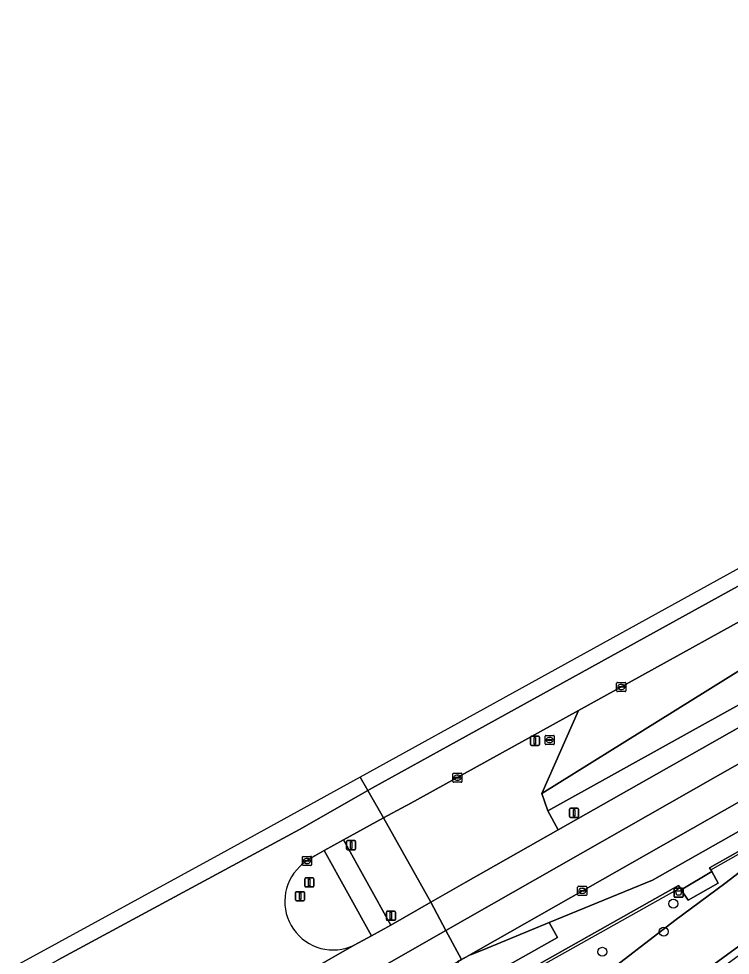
# Model space of a CAD drawing. Extents: x 162879 to 165540, y 384011 to 385181.
# Drawn here: x 163699.6 to 163777.7, y 384708.3 to 384811.2 of the extents above; entities that cross this region are included whole.
import ezdxf

# ---------------------------------------------------------------- set-up
doc = ezdxf.new("R2010")
doc.units = 0
for name, color, linetype in [('IMGEO_Afvalbak', 7, 'Continuous'), ('IMGEO_Berm_groen', 7, 'Continuous'), ('IMGEO_Boom', 7, 'Continuous'), ('IMGEO_Fietspad_open', 7, 'Continuous'), ('IMGEO_Groenvoorziening', 7, 'Continuous'), ('IMGEO_Kolk', 7, 'Continuous'), ('IMGEO_Lichtmast', 7, 'Continuous'), ('IMGEO_Lijnafwatering', 7, 'Continuous'), ('IMGEO_Loofbos', 7, 'Continuous'), ('IMGEO_OVBaan_gesloten', 7, 'Continuous'), ('IMGEO_Rijbaan_regionaal_gesloten', 7, 'Continuous'), ('IMGEO_Rioolput', 7, 'Continuous'), ('IMGEO_Verkeerseiland_groen', 7, 'Continuous'), ('IMGEO_Verkeersregelinstallatiepaal', 7, 'Continuous'), ('IMGEO_Voetpad_open', 7, 'Continuous')]:
    doc.layers.add(name, color=color, linetype=linetype)

msp = doc.modelspace()

# ---------------------------------------------------------------- linework, layer by layer
at = {"layer": 'IMGEO_Afvalbak'}
for p, q in [((163771.49, 384714.81), (163771.49, 384715.61)), ((163771.49, 384715.61), (163771.49, 384714.81)), ((163771.59, 384715.71), (163772.38, 384715.71)), ((163772.38, 384715.71), (163771.59, 384715.71)), ((163772.48, 384715.61), (163772.48, 384714.81)), ((163772.48, 384714.81), (163772.48, 384715.61)), ((163772.38, 384714.71), (163771.59, 384714.71)), ((163771.59, 384714.71), (163772.38, 384714.71))]:
    msp.add_line(p, q, dxfattribs=at)
msp.add_lwpolyline([(163771.64, 384715.43), (163772.34, 384715.43), (163772.19, 384714.96), (163771.79, 384714.96), (163771.64, 384715.43)], dxfattribs=at)
for centre, start, end in [((163771.59, 384715.61), 90, 180), ((163771.59, 384715.61), 90, 180), ((163772.38, 384715.61), 0, 90), ((163772.38, 384715.61), 360, 90), ((163771.59, 384714.81), 180, 270), ((163771.59, 384714.81), 180, 270), ((163772.38, 384714.81), 270, 0), ((163772.38, 384714.81), 270, 0)]:
    msp.add_arc(centre, 0.1, start, end, dxfattribs=at)
at = {"layer": 'IMGEO_Berm_groen'}
for points in [[(163814.86, 384755.99), (163757.65, 384724.21), (163758.78, 384722.12), (163808.01, 384750)], [(163787.74, 384750), (163761.02, 384735.23), (163756.98, 384726.11), (163795.35, 384750)]]:
    msp.add_lwpolyline(points, dxfattribs=at)
at = {"layer": 'IMGEO_Boom'}
for centre in [(163771.41, 384714.01), (163770.36, 384710.94), (163763.62, 384708.73)]:
    msp.add_circle(centre, 0.489, dxfattribs=at)
at = {"layer": 'IMGEO_Fietspad_open'}
msp.add_lwpolyline([(163740.41, 384711.67), (163735.19, 384721.01), (163733.07, 384719.84), (163738.28, 384710.49)], close=True, dxfattribs=at)
at = {"layer": 'IMGEO_Groenvoorziening'}
for points in [[(163766.13, 384699.84), (163772.53, 384704.91), (163785.49, 384714.37), (163803.05, 384726.15), (163813.11, 384732.3), (163824.11, 384738.31), (163832.64, 384742.79), (163830.64, 384748.49), (163802.36, 384734.21), (163790.99, 384726.64), (163788.07, 384724.7), (163777.08, 384716.22), (163771.57, 384712.16), (163762.83, 384705.44), (163758.94, 384701.24)], [(163766.63, 384699.21), (163773.02, 384704.27), (163785.95, 384713.71), (163803.48, 384725.48), (163813.51, 384731.61), (163824.49, 384737.6), (163832.91, 384742.03), (163832.64, 384742.79), (163824.11, 384738.31), (163813.11, 384732.3), (163803.05, 384726.15), (163785.49, 384714.37), (163772.53, 384704.91), (163766.13, 384699.84)], [(163758.94, 384701.24), (163762.83, 384705.44), (163771.57, 384712.16), (163777.08, 384716.22), (163788.07, 384724.7), (163790.99, 384726.64), (163790.92, 384726.74), (163775.39, 384717.94), (163775.54, 384717.71), (163775.65, 384717.53), (163776.32, 384716.26), (163773.05, 384714.38), (163772.29, 384715.54), (163772.15, 384715.75), (163771.99, 384716.01), (163753.53, 384705.63), (163749.9, 384703.57), (163750.11, 384703.04)]]:
    msp.add_lwpolyline(points, dxfattribs=at)
at = {"layer": 'IMGEO_Kolk'}
for p, q in [((163765.19, 384737.38), (163765.19, 384738.24)), ((163765.27, 384738.31), (163766.12, 384738.31)), ((163765.68, 384738.09), (163765.71, 384738.09)), ((163766.2, 384738.24), (163766.2, 384737.38)), ((163766.12, 384737.31), (163765.27, 384737.31)), ((163765.45, 384737.8), (163765.45, 384737.82)), ((163765.89, 384737.77), (163765.49, 384737.77)), ((163765.5, 384737.85), (163765.89, 384737.85)), ((163765.7, 384737.53), (163765.68, 384737.53)), ((163765.94, 384737.82), (163765.94, 384737.8)), ((163747.21, 384727.42), (163747.21, 384728.27)), ((163747.28, 384728.34), (163748.14, 384728.34)), ((163747.47, 384727.84), (163747.47, 384727.85)), ((163747.51, 384727.89), (163747.91, 384727.89)), ((163747.91, 384727.8), (163747.51, 384727.8)), ((163747.7, 384728.12), (163747.72, 384728.12)), ((163747.95, 384727.85), (163747.95, 384727.84)), ((163748.21, 384728.27), (163748.21, 384727.42)), ((163748.14, 384727.34), (163747.28, 384727.34)), ((163747.72, 384727.56), (163747.7, 384727.56)), ((163730.7, 384718.29), (163730.7, 384719.14)), ((163730.78, 384719.21), (163731.63, 384719.21)), ((163730.96, 384718.71), (163730.96, 384718.72)), ((163731.4, 384718.67), (163731, 384718.67)), ((163731.01, 384718.76), (163731.4, 384718.76)), ((163731.19, 384718.99), (163731.22, 384718.99)), ((163731.45, 384718.72), (163731.45, 384718.71)), ((163731.7, 384719.14), (163731.7, 384718.29)), ((163731.63, 384718.21), (163730.78, 384718.21)), ((163731.21, 384718.43), (163731.19, 384718.43)), ((163760.91, 384714.99), (163760.91, 384715.84)), ((163760.99, 384715.92), (163761.84, 384715.92)), ((163761.21, 384715.46), (163761.61, 384715.46)), ((163761.4, 384715.7), (163761.43, 384715.7)), ((163761.91, 384715.84), (163761.91, 384714.99)), ((163761.84, 384714.92), (163760.99, 384714.92)), ((163761.17, 384715.41), (163761.17, 384715.42)), ((163761.61, 384715.37), (163761.21, 384715.37)), ((163761.42, 384715.14), (163761.4, 384715.14)), ((163761.66, 384715.42), (163761.66, 384715.41))]:
    msp.add_line(p, q, dxfattribs=at)
for points in [[(163765.19, 384737.38), (163765.19, 384738.24)], [(163765.27, 384738.31), (163766.12, 384738.31)], [(163766.2, 384738.24), (163766.2, 384737.38)], [(163766.12, 384737.31), (163765.27, 384737.31)], [(163747.21, 384727.42), (163747.21, 384728.27)], [(163747.28, 384728.34), (163748.14, 384728.34)], [(163748.21, 384728.27), (163748.21, 384727.42)], [(163748.14, 384727.34), (163747.28, 384727.34)], [(163730.7, 384718.29), (163730.7, 384719.14)], [(163730.78, 384719.21), (163731.63, 384719.21)], [(163731.7, 384719.14), (163731.7, 384718.29)], [(163731.63, 384718.21), (163730.78, 384718.21)], [(163760.91, 384714.99), (163760.91, 384715.84)], [(163760.99, 384715.92), (163761.84, 384715.92)], [(163761.91, 384715.84), (163761.91, 384714.99)], [(163761.84, 384714.92), (163760.99, 384714.92)]]:
    msp.add_lwpolyline(points, dxfattribs=at)
for centre, radius, start, end in [((163765.27, 384738.23), 0.0765, 91.552, 178.448), ((163765.27, 384738.23), 0.0765, 91.552, 178.448), ((163766.12, 384738.23), 0.0765, 1.552, 88.448), ((163766.12, 384738.23), 0.0765, 1.552, 88.448), ((163765.27, 384737.38), 0.0765, 181.552, 268.448), ((163765.27, 384737.38), 0.0765, 181.552, 268.448), ((163765.49, 384737.81), 0.0403, 85.8775, 175.7526), ((163765.49, 384737.8), 0.0366, 178.938, 274.7102), ((163765.9, 384737.81), 0.0386, 1.7309, 96.639), ((163765.89, 384737.81), 0.043, 264.8664, 352.4533), ((163766.12, 384737.38), 0.0765, 271.552, 358.448), ((163766.12, 384737.38), 0.0765, 271.552, 358.448), ((163747.29, 384728.27), 0.0765, 91.552, 178.448), ((163747.29, 384728.27), 0.0765, 91.552, 178.448), ((163747.51, 384727.85), 0.0403, 85.8775, 175.7526), ((163747.51, 384727.84), 0.0366, 178.938, 274.7102), ((163747.91, 384727.85), 0.0386, 1.7309, 96.639), ((163747.91, 384727.84), 0.043, 264.8664, 352.4533), ((163748.13, 384728.27), 0.0765, 1.552, 88.448), ((163748.13, 384728.27), 0.0765, 1.552, 88.448), ((163747.29, 384727.42), 0.0765, 181.552, 268.448), ((163747.29, 384727.42), 0.0765, 181.552, 268.448), ((163748.13, 384727.42), 0.0765, 271.552, 358.448), ((163748.13, 384727.42), 0.0765, 271.552, 358.448), ((163730.78, 384719.14), 0.0765, 91.552, 178.448), ((163730.78, 384719.14), 0.0765, 91.552, 178.448), ((163731, 384718.72), 0.0403, 85.8775, 175.7526), ((163731, 384718.71), 0.0366, 178.938, 274.7102), ((163731.41, 384718.72), 0.0386, 1.7309, 96.639), ((163731.4, 384718.71), 0.043, 264.8664, 352.4533), ((163731.63, 384719.14), 0.0765, 1.552, 88.448), ((163731.63, 384719.14), 0.0765, 1.552, 88.448), ((163730.78, 384718.29), 0.0765, 181.552, 268.448), ((163730.78, 384718.29), 0.0765, 181.552, 268.448), ((163731.63, 384718.29), 0.0765, 271.552, 358.448), ((163731.63, 384718.29), 0.0765, 271.552, 358.448), ((163760.99, 384715.84), 0.0765, 91.552, 178.448), ((163760.99, 384715.84), 0.0765, 91.552, 178.448), ((163761.21, 384715.42), 0.0403, 85.8775, 175.7526), ((163761.62, 384715.42), 0.0386, 1.7309, 96.639), ((163761.84, 384715.84), 0.0765, 1.552, 88.448), ((163761.84, 384715.84), 0.0765, 1.552, 88.448), ((163760.99, 384714.99), 0.0765, 181.552, 268.448), ((163760.99, 384714.99), 0.0765, 181.552, 268.448), ((163761.21, 384715.41), 0.0366, 178.938, 274.7102), ((163761.61, 384715.42), 0.043, 264.8664, 352.4533), ((163761.84, 384714.99), 0.0765, 271.552, 358.448), ((163761.84, 384714.99), 0.0765, 271.552, 358.448)]:
    msp.add_arc(centre, radius, start, end, dxfattribs=at)
for centre, major_axis, ratio, start_param, end_param in [((163765.68, 384737.81), (-0.387, 0.002), 0.722429, 4.712389, 7.853982), ((163765.71, 384737.81), (-0.39, 0.002), 0.717154, 1.570796, 4.712389), ((163747.7, 384727.84), (-0.387, 0.002), 0.722429, 4.712389, 7.853982), ((163747.72, 384727.84), (-0.39, 0.002), 0.717154, 1.570796, 4.712389), ((163731.19, 384718.71), (-0.387, 0.002), 0.722429, 4.712389, 7.853982), ((163731.21, 384718.71), (-0.39, 0.002), 0.717154, 1.570796, 4.712389), ((163761.4, 384715.42), (-0.387, 0.002), 0.722429, 4.712389, 7.853982), ((163761.42, 384715.42), (-0.39, 0.002), 0.717154, 1.570796, 4.712389)]:
    msp.add_ellipse(centre, major_axis=major_axis, ratio=ratio, start_param=start_param, end_param=end_param, dxfattribs=at)
at = {"layer": 'IMGEO_Lichtmast'}
for p, q in [((163755.73, 384731.49), (163755.73, 384732.29)), ((163755.73, 384732.29), (163755.73, 384731.49)), ((163755.83, 384732.39), (163756.62, 384732.39)), ((163756.62, 384732.39), (163755.83, 384732.39)), ((163756.72, 384732.29), (163756.72, 384731.49)), ((163756.72, 384731.49), (163756.72, 384732.29)), ((163756.62, 384731.39), (163755.83, 384731.39)), ((163755.83, 384731.39), (163756.62, 384731.39)), ((163760.02, 384723.59), (163760.02, 384724.39)), ((163760.02, 384724.39), (163760.02, 384723.59)), ((163760.12, 384724.49), (163760.91, 384724.49)), ((163760.91, 384724.49), (163760.12, 384724.49)), ((163761.01, 384724.39), (163761.01, 384723.59)), ((163761.01, 384723.59), (163761.01, 384724.39)), ((163760.91, 384723.49), (163760.12, 384723.49)), ((163760.12, 384723.49), (163760.91, 384723.49)), ((163729.94, 384714.43), (163729.94, 384715.23)), ((163729.94, 384715.23), (163729.94, 384714.43)), ((163730.04, 384715.33), (163730.83, 384715.33)), ((163730.83, 384715.33), (163730.04, 384715.33)), ((163730.93, 384715.23), (163730.93, 384714.43)), ((163730.93, 384714.43), (163730.93, 384715.23)), ((163730.83, 384714.33), (163730.04, 384714.33)), ((163730.04, 384714.33), (163730.83, 384714.33))]:
    msp.add_line(p, q, dxfattribs=at)
for points in [[(163756.15, 384732.26), (163756.3, 384732.26), (163756.3, 384731.51), (163756.15, 384731.51), (163756.15, 384732.26)], [(163760.44, 384724.37), (163760.59, 384724.37), (163760.59, 384723.62), (163760.44, 384723.62), (163760.44, 384724.37)], [(163730.36, 384715.21), (163730.51, 384715.21), (163730.51, 384714.46), (163730.36, 384714.46), (163730.36, 384715.21)]]:
    msp.add_lwpolyline(points, dxfattribs=at)
for centre, start, end in [((163755.83, 384732.29), 90, 180), ((163755.83, 384732.29), 90, 180), ((163756.62, 384732.29), 0, 90), ((163756.62, 384732.29), 360, 90), ((163755.83, 384731.49), 180, 270), ((163755.83, 384731.49), 180, 270), ((163756.62, 384731.49), 270, 0), ((163756.62, 384731.49), 270, 0), ((163760.12, 384724.39), 90, 180), ((163760.12, 384724.39), 90, 180), ((163760.91, 384724.39), 0, 90), ((163760.91, 384724.39), 360, 90), ((163760.12, 384723.59), 180, 270), ((163760.12, 384723.59), 180, 270), ((163760.91, 384723.59), 270, 0), ((163760.91, 384723.59), 270, 0), ((163730.04, 384715.23), 90, 180), ((163730.04, 384715.23), 90, 180), ((163730.04, 384714.43), 180, 270), ((163730.04, 384714.43), 180, 270), ((163730.83, 384715.23), 0, 90), ((163730.83, 384715.23), 360, 90), ((163730.83, 384714.43), 270, 0), ((163730.83, 384714.43), 270, 0)]:
    msp.add_arc(centre, 0.1, start, end, dxfattribs=at)
at = {"layer": 'IMGEO_Lijnafwatering'}
for points in [[(163775.54, 384717.71), (163790.38, 384726.13)], [(163750.18, 384703.4), (163772.15, 384715.75)]]:
    msp.add_lwpolyline(points, dxfattribs=at)
at = {"layer": 'IMGEO_Loofbos'}
msp.add_lwpolyline([(163897.73, 384811.19), (163849.06, 384785.53), (163825.98, 384771.1), (163823.36, 384769.46), (163807.43, 384757.52), (163795.35, 384750), (163756.98, 384726.11), (163757.65, 384724.21), (163814.86, 384755.99), (163829.14, 384766.63), (163900.26, 384806.35)], close=True, dxfattribs=at)
at = {"layer": 'IMGEO_OVBaan_gesloten'}
for points in [[(163802.21, 384738.59), (163748.36, 384708)], [(163749.24, 384708.42), (163750.99, 384709.14), (163757.78, 384711.94), (163769.11, 384716.6), (163789.95, 384728.38), (163789.97, 384728.4)]]:
    msp.add_lwpolyline(points, dxfattribs=at)
msp.add_arc((163752.51, 384700.3), 8.75, 111.9365, 118.3789, dxfattribs=at)
at = {"layer": 'IMGEO_Rijbaan_regionaal_gesloten'}
for points in [[(163737.05, 384727.92), (163737.89, 384726.43), (163738.4, 384726.72), (163746.88, 384731.41), (163830.92, 384777.78), (163835.79, 384780.31), (163834.89, 384781.88), (163820.64, 384774.02)], [(163787.74, 384750), (163801.61, 384757.83), (163808.68, 384762.4), (163824.49, 384773.21), (163827.04, 384774.95), (163835.79, 384780.31), (163830.92, 384777.78), (163746.88, 384731.41), (163738.4, 384726.72), (163737.89, 384726.43), (163739.6, 384723.42), (163742.06, 384724.76), (163742.25, 384724.86), (163761.02, 384735.23)], [(163737.05, 384727.92), (163721.73, 384719.47), (163699.55, 384707.36), (163700.35, 384705.88), (163701.2, 384706.35), (163702.61, 384707.12), (163703.56, 384707.66), (163703.88, 384707.83), (163730.36, 384722.15), (163737.89, 384726.43)], [(163746.45, 384711.08), (163744.79, 384714.16), (163740.41, 384711.67), (163738.28, 384710.49), (163736.39, 384709.46), (163713.13, 384696.13), (163707.57, 384692.98), (163709.33, 384689.89)], [(163738.81, 384702.76), (163741.21, 384703.98), (163741.31, 384704.03), (163743.61, 384705.33), (163743.78, 384705.42), (163747.71, 384707.63), (163748.17, 384707.9), (163746.45, 384711.08), (163709.33, 384689.89), (163711.12, 384686.76)]]:
    msp.add_lwpolyline(points, close=True, dxfattribs=at)
for points in [[(163808.01, 384750), (163758.78, 384722.12), (163748.63, 384716.36), (163744.79, 384714.16), (163746.45, 384711.08), (163775.99, 384727.91), (163831.88, 384759.57)], [(163831.88, 384759.57), (163775.99, 384727.91), (163746.45, 384711.08), (163748.17, 384707.9), (163748.36, 384708), (163802.21, 384738.59)], [(163732.05, 384719.25), (163733.07, 384719.84), (163735.19, 384721.01), (163739.6, 384723.42), (163737.89, 384726.43), (163730.36, 384722.15), (163703.88, 384707.83)], [(163708.14, 384697.48), (163707.98, 384697.39), (163705.78, 384696.11), (163707.57, 384692.98), (163713.13, 384696.13), (163736.39, 384709.46)]]:
    msp.add_lwpolyline(points, dxfattribs=at)
for centre, radius, start, end in [((163736.7, 384710.85), 9.61, 118.9653, 130.9767), ((163734.08, 384714.25), 5.32, 133.7031, 295.7058)]:
    msp.add_arc(centre, radius, start, end, dxfattribs=at)
at = {"layer": 'IMGEO_Rioolput'}
for p, q in [((163757.34, 384731.56), (163757.34, 384732.41)), ((163757.41, 384732.48), (163758.27, 384732.48)), ((163757.6, 384731.98), (163757.6, 384731.99)), ((163757.64, 384732.03), (163758.04, 384732.03)), ((163758.04, 384731.94), (163757.64, 384731.94)), ((163757.83, 384732.26), (163757.85, 384732.26)), ((163758.08, 384731.99), (163758.08, 384731.98)), ((163758.34, 384732.41), (163758.34, 384731.56)), ((163758.27, 384731.48), (163757.41, 384731.48)), ((163757.85, 384731.7), (163757.82, 384731.7))]:
    msp.add_line(p, q, dxfattribs=at)
for points in [[(163757.34, 384731.56), (163757.34, 384732.41)], [(163757.41, 384732.48), (163758.27, 384732.48)], [(163758.34, 384732.41), (163758.34, 384731.56)], [(163758.27, 384731.48), (163757.41, 384731.48)]]:
    msp.add_lwpolyline(points, dxfattribs=at)
for centre, radius, start, end in [((163757.42, 384732.41), 0.0765, 91.552, 178.448), ((163757.42, 384732.41), 0.0765, 91.552, 178.448), ((163757.64, 384731.99), 0.0403, 85.8775, 175.7526), ((163757.63, 384731.98), 0.0366, 178.938, 274.7102), ((163758.04, 384731.99), 0.0386, 1.7309, 96.639), ((163758.04, 384731.98), 0.043, 264.8664, 352.4533), ((163758.26, 384732.41), 0.0765, 1.552, 88.448), ((163758.26, 384732.41), 0.0765, 1.552, 88.448), ((163757.42, 384731.56), 0.0765, 181.552, 268.448), ((163757.42, 384731.56), 0.0765, 181.552, 268.448), ((163758.26, 384731.56), 0.0765, 271.552, 358.448), ((163758.26, 384731.56), 0.0765, 271.552, 358.448)]:
    msp.add_arc(centre, radius, start, end, dxfattribs=at)
for centre, major_axis, ratio, start_param, end_param in [((163757.83, 384731.98), (-0.387, 0.002), 0.722429, 4.712389, 7.853982), ((163757.85, 384731.98), (-0.39, 0.002), 0.717154, 1.570796, 4.712389)]:
    msp.add_ellipse(centre, major_axis=major_axis, ratio=ratio, start_param=start_param, end_param=end_param, dxfattribs=at)
at = {"layer": 'IMGEO_Verkeerseiland_groen'}
msp.add_lwpolyline([(163756.98, 384726.11), (163761.02, 384735.23), (163742.25, 384724.86), (163742.06, 384724.76), (163739.6, 384723.42), (163744.79, 384714.16), (163748.63, 384716.36), (163758.78, 384722.12), (163757.65, 384724.21)], close=True, dxfattribs=at)
for points in [[(163733.07, 384719.84), (163732.05, 384719.25)], [(163736.39, 384709.46), (163738.28, 384710.49), (163733.07, 384719.84)], [(163758.69, 384710.31), (163757.78, 384711.94), (163750.99, 384709.14), (163749.24, 384708.42)], [(163748.36, 384708), (163748.17, 384707.9), (163747.71, 384707.63), (163749.05, 384705.16), (163749.42, 384705.06), (163758.69, 384710.31)]]:
    msp.add_lwpolyline(points, dxfattribs=at)
for centre, radius, start, end in [((163736.7, 384710.85), 9.61, 118.9653, 130.9767), ((163734.08, 384714.25), 5.32, 133.7031, 295.7058), ((163752.51, 384700.3), 8.75, 111.9365, 118.3789)]:
    msp.add_arc(centre, radius, start, end, dxfattribs=at)
at = {"layer": 'IMGEO_Verkeersregelinstallatiepaal'}
for p, q in [((163735.55, 384720.04), (163735.55, 384720.84)), ((163735.55, 384720.84), (163735.55, 384720.04)), ((163735.65, 384720.94), (163736.44, 384720.94)), ((163736.44, 384720.94), (163735.65, 384720.94)), ((163736.54, 384720.84), (163736.54, 384720.04)), ((163736.54, 384720.04), (163736.54, 384720.84)), ((163736.44, 384719.94), (163735.65, 384719.94)), ((163735.65, 384719.94), (163736.44, 384719.94)), ((163730.95, 384715.95), (163730.95, 384716.75)), ((163730.95, 384716.75), (163730.95, 384715.95)), ((163731.05, 384716.85), (163731.84, 384716.85)), ((163731.84, 384716.85), (163731.05, 384716.85)), ((163731.94, 384716.75), (163731.94, 384715.95)), ((163731.94, 384715.95), (163731.94, 384716.75)), ((163731.84, 384715.85), (163731.05, 384715.85)), ((163731.05, 384715.85), (163731.84, 384715.85)), ((163739.91, 384712.29), (163739.91, 384713.09)), ((163739.91, 384713.09), (163739.91, 384712.29)), ((163740.01, 384713.19), (163740.8, 384713.19)), ((163740.8, 384713.19), (163740.01, 384713.19)), ((163740.9, 384713.09), (163740.9, 384712.29)), ((163740.9, 384712.29), (163740.9, 384713.09)), ((163740.8, 384712.19), (163740.01, 384712.19)), ((163740.01, 384712.19), (163740.8, 384712.19))]:
    msp.add_line(p, q, dxfattribs=at)
for points in [[(163735.97, 384720.82), (163736.12, 384720.82), (163736.12, 384720.07), (163735.97, 384720.07), (163735.97, 384720.82)], [(163731.37, 384716.72), (163731.52, 384716.72), (163731.52, 384715.97), (163731.37, 384715.97), (163731.37, 384716.72)], [(163740.33, 384713.07), (163740.48, 384713.07), (163740.48, 384712.32), (163740.33, 384712.32), (163740.33, 384713.07)]]:
    msp.add_lwpolyline(points, dxfattribs=at)
for centre, start, end in [((163735.65, 384720.84), 90, 180), ((163735.65, 384720.84), 90, 180), ((163736.44, 384720.84), 0, 90), ((163736.44, 384720.84), 360, 90), ((163735.65, 384720.04), 180, 270), ((163735.65, 384720.04), 180, 270), ((163736.44, 384720.04), 270, 0), ((163736.44, 384720.04), 270, 0), ((163731.05, 384716.75), 90, 180), ((163731.05, 384716.75), 90, 180), ((163731.84, 384716.75), 0, 90), ((163731.84, 384716.75), 360, 90), ((163731.05, 384715.95), 180, 270), ((163731.05, 384715.95), 180, 270), ((163731.84, 384715.95), 270, 0), ((163731.84, 384715.95), 270, 0), ((163740.01, 384713.09), 90, 180), ((163740.01, 384713.09), 90, 180), ((163740.8, 384713.09), 0, 90), ((163740.8, 384713.09), 360, 90), ((163740.01, 384712.29), 180, 270), ((163740.01, 384712.29), 180, 270), ((163740.8, 384712.29), 270, 0), ((163740.8, 384712.29), 270, 0)]:
    msp.add_arc(centre, 0.1, start, end, dxfattribs=at)
at = {"layer": 'IMGEO_Voetpad_open'}
for points in [[(163771.99, 384716.01), (163772.15, 384715.75), (163772.29, 384715.54), (163775.65, 384717.53), (163775.54, 384717.71), (163775.39, 384717.94), (163790.92, 384726.74), (163789.97, 384728.4), (163789.95, 384728.38), (163769.11, 384716.6), (163757.78, 384711.94), (163758.69, 384710.31), (163749.42, 384705.06), (163749.05, 384705.16), (163749.9, 384703.57), (163753.53, 384705.63)], [(163740.41, 384711.67), (163744.79, 384714.16), (163739.6, 384723.42), (163735.19, 384721.01)], [(163776.32, 384716.26), (163775.65, 384717.53), (163772.29, 384715.54), (163773.05, 384714.38)]]:
    msp.add_lwpolyline(points, close=True, dxfattribs=at)

doc.saveas('drawing.dxf')
